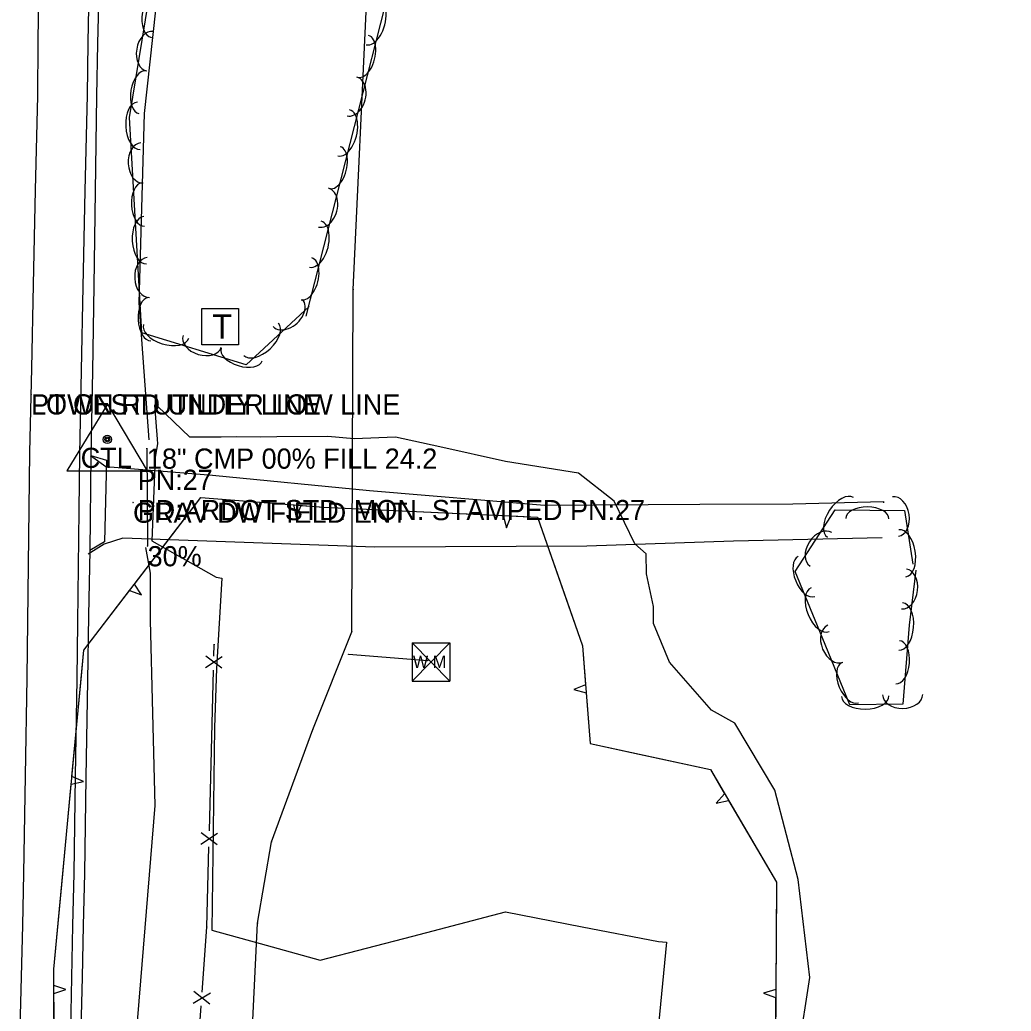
# Model space of a CAD drawing. Extents: x 954793 to 988390, y 1867850 to 1924428.
# Drawn here: x 960970.9 to 961216.2, y 1904541.5 to 1904787 of the extents above; entities that cross this region are included whole.
import ezdxf

# ---------------------------------------------------------------- set-up
doc = ezdxf.new("R2010")
doc.units = 0
for name, color, linetype in [('S_DITCHLINE', 7, 'Continuous'), ('S_DRG_PT_SYM', 7, 'Continuous'), ('S_DRIVEWAY', 7, 'Continuous'), ('S_EDGE_BITUMINOUS', 7, 'Continuous'), ('S_EDGE_PAVEMENT', 7, 'Continuous'), ('S_ELECTRIC_UTILITIES_ANNOT', 7, 'Continuous'), ('S_FENCE', 7, 'Continuous'), ('S_MSC_PT_SYM', 7, 'Continuous'), ('S_OBSCURES', 7, 'Continuous'), ('S_PAVEMENT_CROWN', 7, 'Continuous'), ('S_PRIMARY_CTL', 7, 'Continuous'), ('S_PRIMARY_CTL_ANNOT', 7, 'Continuous'), ('S_SHOULDER', 7, 'Continuous'), ('S_SIDE_DRAIN', 7, 'Continuous'), ('S_SIDE_DRAIN_ANNOT', 7, 'Continuous'), ('S_SURVEY_TEXT_ANNOT', 7, 'Continuous'), ('S_TELEPHONE_UTILITIES', 7, 'Continuous'), ('S_TREE', 7, 'Continuous'), ('S_UTL_PT_SYM', 7, 'Continuous'), ('S_WATER_UTILITIES', 7, 'Continuous')]:
    doc.layers.add(name, color=color, linetype=linetype)

msp = doc.modelspace()

# ---------------------------------------------------------------- linework, layer by layer
at = {"layer": 'S_DITCHLINE'}
for points in [[(961010.5, 1904943.08), (961007.13, 1904918.76), (961007.18, 1904905.98), (961007.24, 1904893.2), (961007.29, 1904880.41), (961007.35, 1904867.63), (961007.36, 1904854.46), (961007.38, 1904841.29), (961007.39, 1904828.11), (961007.41, 1904814.94), (961005.97, 1904802.16), (961004.53, 1904789.37), (961003.09, 1904776.59), (961001.66, 1904763.8), (961001.03, 1904740.33), (961000.4, 1904716.85), (961001.65, 1904699.9), (961002.89, 1904682.94)], [(961002.45, 1904470.82), (961002.01, 1904481.42), (961001.48, 1904498.96), (961000.78, 1904519.43), (961000.09, 1904539.89), (961001.17, 1904553.02), (961002.25, 1904566.15), (961003.33, 1904579.28), (961004.4, 1904592.41), (961003.85, 1904615.31), (961003.3, 1904638.21), (961003.23, 1904649.98), (961002.13, 1904656.3)]]:
    msp.add_lwpolyline(points, dxfattribs=at)
at = {"layer": 'S_DRG_PT_SYM'}
for points in [[(961002.37, 1904680.81), (961002.37, 1904680.86), (961002.37, 1904680.81), (961002.32, 1904680.81), (961002.37, 1904680.81), (961002.37, 1904680.76), (961002.37, 1904680.81), (961002.42, 1904680.81)], [(961002.55, 1904656.64), (961002.55, 1904656.69), (961002.55, 1904656.64), (961002.5, 1904656.64), (961002.55, 1904656.64), (961002.55, 1904656.59), (961002.55, 1904656.64), (961002.6, 1904656.64)]]:
    msp.add_lwpolyline(points, dxfattribs=at)
at = {"layer": 'S_DRIVEWAY'}
for points in [[(960988.44, 1904679.09), (960992.2, 1904676.39), (961018.62, 1904674.24), (961057.43, 1904670.45), (961100.8, 1904666.75), (961139.22, 1904667.05), (961162.26, 1904667.1), (961184.67, 1904667.68)], [(961184.67, 1904667.68), (961184.65, 1904667.35)], [(961184.35, 1904658.68), (961147.5, 1904657.89), (961111.23, 1904656.65), (961058.81, 1904656.41), (960996.42, 1904658.58), (960991.82, 1904657.11), (960987.86, 1904654.68)]]:
    msp.add_lwpolyline(points, dxfattribs=at)
at = {"layer": 'S_EDGE_BITUMINOUS'}
msp.add_lwpolyline([(960988.52, 1904679.08), (960992.38, 1904677.93), (960991.88, 1904657.73), (960988.23, 1904655.52)], dxfattribs=at)
at = {"layer": 'S_EDGE_PAVEMENT'}
msp.add_lwpolyline([(960988, 1904794.41), (960987.79, 1904781.38), (960987.58, 1904768.34), (960987.04, 1904744.62), (960986.51, 1904720.9), (960986.08, 1904700.15), (960985.66, 1904679.41), (960985.5, 1904665.5), (960985.34, 1904651.6), (960985.17, 1904637.69), (960985.01, 1904623.79), (960984.64, 1904599.69), (960984.26, 1904575.59), (960984, 1904562.72), (960983.73, 1904549.84), (960983.46, 1904536.97)], dxfattribs=at)
at = {"layer": 'S_FENCE'}
for p, q in [((961016.85, 1904626.56), (961021.02, 1904629.3)), ((961020.94, 1904626.45), (961016.92, 1904629.41)), ((961015.69, 1904582.8), (961019.86, 1904585.55)), ((961019.79, 1904582.7), (961015.77, 1904585.66)), ((961013.82, 1904543.48), (961018.11, 1904546.05)), ((961017.91, 1904543.19), (961014.02, 1904546.34))]:
    msp.add_line(p, q, dxfattribs=at)
for points in [[(961018.97, 1904629.36), (961019.05, 1904632.28)], [(961017.83, 1904586.17), (961018.88, 1904625.94)], [(961017.2, 1904562.3), (961017.73, 1904582.19)], [(961016.07, 1904546.19), (961017.2, 1904562.3)], [(961013.01, 1904502.89), (961015.82, 1904542.77)]]:
    msp.add_lwpolyline(points, dxfattribs=at)
at = {"layer": 'S_MSC_PT_SYM'}
for points in [[(960973.7, 1904694.23), (960973.7, 1904694.28), (960973.7, 1904694.23), (960973.65, 1904694.23), (960973.7, 1904694.23), (960973.7, 1904694.18), (960973.7, 1904694.23), (960973.75, 1904694.23)], [(960998.94, 1904667.43), (960998.94, 1904667.48), (960998.94, 1904667.43), (960998.89, 1904667.43), (960998.94, 1904667.43), (960998.94, 1904667.38), (960998.94, 1904667.43), (960998.99, 1904667.43)], [(961019.05, 1904632.28), (961019.05, 1904632.33), (961019.05, 1904632.28), (961019, 1904632.28), (961019.05, 1904632.28), (961019.05, 1904632.23), (961019.05, 1904632.28), (961019.1, 1904632.28)], [(961017.2, 1904562.3), (961017.2, 1904562.35), (961017.2, 1904562.3), (961017.15, 1904562.3), (961017.2, 1904562.3), (961017.2, 1904562.25), (961017.2, 1904562.3), (961017.25, 1904562.3)]]:
    msp.add_lwpolyline(points, dxfattribs=at)
at = {"layer": 'S_OBSCURES'}
msp.add_lwpolyline([(961163.69, 1904532.15), (961166.39, 1904549.79), (961163.57, 1904574.07), (961157.79, 1904596.23), (961147.86, 1904612.81), (961142.1, 1904615.99), (961131.69, 1904627.92), (961127.74, 1904637.46), (961127.72, 1904641.7), (961126.04, 1904649.76), (961125.96, 1904654.77), (961123.14, 1904657.21), (961118.02, 1904667.78), (961109.2, 1904674.74), (961091.14, 1904677.6), (961074.88, 1904681.19), (961063.87, 1904683.59), (961053.65, 1904683.24), (961047.12, 1904683.75), (961034.56, 1904683.68), (961030.43, 1904683.65), (961024.65, 1904683.67), (961020.77, 1904683.64), (961013.02, 1904683.6), (961005.02, 1904691.27), (961004.26, 1904691.57), (961004.88, 1904683.09), (961005.02, 1904681.93), (961004.38, 1904678.7), (961003.63, 1904657.98), (961019.53, 1904648.98), (961020.93, 1904648.71), (961019.6, 1904626.33), (961019.07, 1904611.75), (961018.91, 1904599.21), (961018.75, 1904586.66), (961018.59, 1904574.11), (961018.43, 1904561.56), (961031.86, 1904557.83), (961045.29, 1904554.09), (961068.22, 1904560.07), (961091.15, 1904566.04), (961110.06, 1904562.37), (961128.97, 1904558.7), (961130.93, 1904558.53), (961128.69, 1904535.53)], dxfattribs=at)
at = {"layer": 'S_PAVEMENT_CROWN'}
msp.add_lwpolyline([(960975.55, 1904794.49), (960975.41, 1904781.32), (960975.26, 1904768.15), (960974.75, 1904744.78), (960974.23, 1904721.41), (960973.78, 1904700.66), (960973.32, 1904679.91), (960973.15, 1904665.94), (960972.98, 1904651.97), (960972.81, 1904638.01), (960972.63, 1904624.04), (960972.25, 1904599.79), (960971.86, 1904575.53), (960971.55, 1904562.76), (960971.24, 1904549.98), (960970.93, 1904537.2)], dxfattribs=at)
msp.add_lwpolyline([(960975.55, 1904794.49), (960975.41, 1904781.32), (960975.26, 1904768.15), (960974.75, 1904744.78), (960974.23, 1904721.41), (960973.78, 1904700.66), (960973.32, 1904679.91), (960973.15, 1904665.94), (960972.98, 1904651.97), (960972.81, 1904638.01), (960972.63, 1904624.04), (960972.25, 1904599.79), (960971.86, 1904575.53), (960971.55, 1904562.76), (960971.24, 1904549.98), (960970.93, 1904537.2)], dxfattribs=at)
at = {"layer": 'S_PRIMARY_CTL'}
for p, q in [((960992.58, 1904691.77), (960982.55, 1904675.26)), ((960992.58, 1904691.77), (961002.4, 1904675.26)), ((960982.55, 1904675.26), (961002.4, 1904675.26))]:
    msp.add_line(p, q, dxfattribs=at)
for radius in [1.04, 0.609, 0.344]:
    msp.add_circle((960992.58, 1904683.07), radius, dxfattribs=at)
at = {"layer": 'S_SHOULDER'}
msp.add_lwpolyline([(960990.48, 1904794.24), (960990.17, 1904781.14), (960989.86, 1904768.05), (960989.54, 1904744.56), (960989.22, 1904721.07), (960988.87, 1904700.04), (960988.53, 1904679.01), (960988.23, 1904655.52), (960987.94, 1904639.42), (960987.65, 1904623.32), (960987.28, 1904599.44), (960986.91, 1904575.56), (960986.62, 1904562.72), (960986.34, 1904549.89), (960986.05, 1904537.05)], dxfattribs=at)
at = {"layer": 'S_SIDE_DRAIN'}
msp.add_line((961002.37, 1904680.81), (961002.55, 1904656.64), dxfattribs=at)
at = {"layer": 'S_TELEPHONE_UTILITIES'}
msp.add_lwpolyline([(961016, 1904706.52), (961016, 1904715.52), (961025, 1904715.52), (961025, 1904706.52)], close=True, dxfattribs=at)
at = {"layer": 'S_TREE'}
for p, q in [((961038.62, 1904666.89), (961039.33, 1904663.83)), ((961039.33, 1904663.83), (961040.58, 1904666.74)), ((961090.52, 1904664.2), (961091.32, 1904661.16)), ((961091.32, 1904661.16), (961092.48, 1904664.11)), ((961001.04, 1904644.55), (960999.28, 1904647.19)), ((960998.09, 1904645.63), (961001.04, 1904644.55)), ((961110.93, 1904622.29), (961108.01, 1904621.11)), ((961108.01, 1904621.11), (961111.08, 1904620.33)), ((960986.71, 1904598.31), (960983.82, 1904599.6)), ((960983.63, 1904597.65), (960986.71, 1904598.31)), ((961145.34, 1904595.32), (961143.23, 1904592.99)), ((961143.23, 1904592.99), (961146.33, 1904593.62)), ((960982.34, 1904546.84), (960979.34, 1904547.85)), ((960979.35, 1904545.88), (960982.34, 1904546.84)), ((961157.98, 1904546.82), (961154.98, 1904545.9)), ((961154.98, 1904545.9), (961157.97, 1904544.86))]:
    msp.add_line(p, q, dxfattribs=at)
for points in [[(961042.5, 1904716.01), (961026.95, 1904701.53), (961001.13, 1904709.47), (960998.1, 1904762.81), (961010.8, 1904840.49), (961028.12, 1904859.1), (961058.23, 1904845.29), (961061.29, 1904790.37), (961041.7, 1904713.6)], [(961179.9, 1904235.77), (961117.79, 1904230.94), (961073.28, 1904230.56), (961040.75, 1904230.37), (961026.1, 1904213.64), (961018.39, 1904165.41), (961000.12, 1904146.1), (960976.73, 1904166.44), (960975.38, 1904271.77), (960980.17, 1904389.77), (960979.32, 1904551.85), (960986.76, 1904630.86), (961015.74, 1904668.66), (961046.14, 1904666.31), (961099.05, 1904663.8), (961110.18, 1904631.91), (961112.04, 1904607.79), (961141.85, 1904601.3), (961158.15, 1904573.39), (961157.73, 1904506.63), (961157.97, 1904481.2), (961190.1, 1904460.54), (961216.25, 1904470.54)], [(961014.49, 1904667.03), (961015.74, 1904668.66), (961038.62, 1904666.89)], [(960999.28, 1904647.19), (961014.49, 1904667.03)], [(961040.58, 1904666.74), (961046.14, 1904666.31), (961065.54, 1904665.39)], [(961192.68, 1904650.67), (961191.05, 1904637.07), (961189.44, 1904617.48), (961176.36, 1904617.33), (961170.23, 1904632.27), (961162.79, 1904650.39), (961172.72, 1904665.66), (961189.82, 1904665.5), (961191.89, 1904652.16)], [(961065.54, 1904665.39), (961090.52, 1904664.2)], [(961092.48, 1904664.11), (961099.05, 1904663.8), (961105.12, 1904646.4)], [(961105.12, 1904646.4), (961110.18, 1904631.91), (961110.93, 1904622.29)], [(960986.16, 1904624.5), (960986.76, 1904630.86), (960998.09, 1904645.63)], [(960983.82, 1904599.6), (960986.16, 1904624.5)], [(961111.08, 1904620.33), (961112.04, 1904607.79), (961124.18, 1904605.14)], [(961124.18, 1904605.14), (961141.85, 1904601.3), (961145.34, 1904595.32)], [(960981.29, 1904572.76), (960983.63, 1904597.65)], [(961146.33, 1904593.62), (961158.15, 1904573.39), (961158.14, 1904571.82)], [(960979.34, 1904547.85), (960979.32, 1904551.85), (960981.29, 1904572.76)], [(961158.14, 1904571.82), (961157.98, 1904546.82)], [(960979.48, 1904520.88), (960979.35, 1904545.88)], [(961157.97, 1904544.86), (961157.81, 1904519.86)]]:
    msp.add_lwpolyline(points, dxfattribs=at)
for centre, major_axis, ratio, start_param, end_param in [((961004.43, 1904788.37), (-0.95, -5.79), 0.54983, 3.141593, 6.283185), ((961058.12, 1904786.51), (1.45, 5.69), 0.549864, 3.141772, 6.283365), ((961003.19, 1904779.19), (-0.8, -4.89), 0.685, 3.141593, 6.283185), ((961055.92, 1904777.92), (1.32, 5.18), 0.540487, 3.141766, 6.283359), ((961001.27, 1904769.06), (-0.86, -5.28), 0.540454, 3.141593, 6.283185), ((961053.12, 1904768), (1.23, 4.8), 0.685042, 3.141886, 6.283479), ((961000.34, 1904760.75), (0.33, -5.86), 0.549804, 3.141593, 6.283185), ((961051.09, 1904758.97), (1.45, 5.69), 0.549864, 3.141772, 6.283365), ((961001.13, 1904751.52), (0.28, -4.95), 0.684967, 3.141593, 6.283185), ((961048.9, 1904750.37), (1.32, 5.18), 0.540487, 3.141766, 6.283359), ((961001.45, 1904741.22), (0.3, -5.34), 0.540428, 3.141593, 6.283185), ((961046.1, 1904740.46), (1.23, 4.8), 0.685042, 3.141886, 6.283479), ((961001.95, 1904732.37), (0.33, -5.86), 0.549804, 3.141593, 6.283185), ((961044.06, 1904731.42), (1.45, 5.69), 0.549864, 3.141772, 6.283365), ((961002.74, 1904723.14), (0.28, -4.95), 0.684967, 3.141593, 6.283185), ((961041.87, 1904722.83), (1.32, 5.18), 0.540487, 3.141766, 6.283359), ((961003.06, 1904712.84), (0.3, -5.34), 0.540428, 3.141593, 6.283185), ((961037.25, 1904714.37), (3.63, 3.38), 0.685207, 3.141584, 6.283177), ((961007.12, 1904709.84), (5.61, -1.72), 0.550022, 3.141593, 6.283185), ((961030.65, 1904707.87), (4.29, 4), 0.549996, 3.141588, 6.28318), ((961016.05, 1904707.37), (4.74, -1.46), 0.685239, 3.141593, 6.283185), ((961025.82, 1904704.1), (5.11, -1.57), 0.540643, 3.141593, 6.283185), ((961174, 1904663.75), (-3.2, -4.92), 0.55008, 3.141593, 6.283185), ((961187.64, 1904663.98), (-0.76, 4.9), 0.685311, 3.141593, 6.283185), ((961180.66, 1904663.46), (-5.35, 0.05), 0.540699, 3.141593, 6.283185), ((961169.17, 1904655.84), (-2.7, -4.15), 0.685311, 3.141593, 6.283185), ((961189.32, 1904654.87), (-0.9, 5.8), 0.55008, 3.141593, 6.283185), ((961165.6, 1904649.12), (2.03, -4.95), 0.540699, 3.141593, 6.283185), ((961189.72, 1904646.04), (0.59, 4.92), 0.685311, 3.141593, 6.283185), ((961168.97, 1904640.91), (2.23, -5.43), 0.55008, 3.141593, 6.283185), ((961188.9, 1904636.73), (0.48, 5.85), 0.55008, 3.141593, 6.283185), ((961172.73, 1904632.45), (1.88, -4.58), 0.685311, 3.141593, 6.283185), ((961188.17, 1904627.89), (0.44, 5.33), 0.540699, 3.141593, 6.283185), ((961176.4, 1904622.82), (2.03, -4.95), 0.540699, 3.141593, 6.283185), ((961180.14, 1904619.49), (5.87, 0.07), 0.55008, 3.141593, 6.283185), ((961189.39, 1904619.86), (4.96, 0.06), 0.685311, 3.141593, 6.283185)]:
    msp.add_ellipse(centre, major_axis=major_axis, ratio=ratio, start_param=start_param, end_param=end_param, dxfattribs=at)
at = {"layer": 'S_UTL_PT_SYM'}
for points in [[(961053.43, 1904720.19), (961053.43, 1904720.24), (961053.43, 1904720.19), (961053.38, 1904720.19), (961053.43, 1904720.19), (961053.43, 1904720.14), (961053.43, 1904720.19), (961053.48, 1904720.19)], [(960973.7, 1904694.23), (960973.7, 1904694.28), (960973.7, 1904694.23), (960973.65, 1904694.23), (960973.7, 1904694.23), (960973.7, 1904694.18), (960973.7, 1904694.23), (960973.75, 1904694.23)], [(961053.09, 1904635.43), (961053.09, 1904635.48), (961053.09, 1904635.43), (961053.04, 1904635.43), (961053.09, 1904635.43), (961053.09, 1904635.38), (961053.09, 1904635.43), (961053.14, 1904635.43)], [(961052.28, 1904629.85), (961052.28, 1904629.9), (961052.28, 1904629.85), (961052.23, 1904629.85), (961052.28, 1904629.85), (961052.28, 1904629.8), (961052.28, 1904629.85), (961052.33, 1904629.85)], [(961071.87, 1904628.28), (961071.87, 1904628.33), (961071.87, 1904628.28), (961071.82, 1904628.28), (961071.87, 1904628.28), (961071.87, 1904628.23), (961071.87, 1904628.28), (961071.92, 1904628.28)], [(961043.42, 1904611.25), (961043.42, 1904611.3), (961043.42, 1904611.25), (961043.37, 1904611.25), (961043.42, 1904611.25), (961043.42, 1904611.2), (961043.42, 1904611.25), (961043.47, 1904611.25)], [(961033.19, 1904583.38), (961033.19, 1904583.43), (961033.19, 1904583.38), (961033.14, 1904583.38), (961033.19, 1904583.38), (961033.19, 1904583.33), (961033.19, 1904583.38), (961033.24, 1904583.38)], [(961029.74, 1904563.27), (961029.74, 1904563.32), (961029.74, 1904563.27), (961029.69, 1904563.27), (961029.74, 1904563.27), (961029.74, 1904563.22), (961029.74, 1904563.27), (961029.79, 1904563.27)]]:
    msp.add_lwpolyline(points, dxfattribs=at)
at = {"layer": 'S_WATER_UTILITIES'}
for p, q in [((961053.43, 1904720.19), (961059.38, 1904846.49)), ((961053.09, 1904635.43), (961053.43, 1904720.19)), ((961043.42, 1904611.25), (961053.09, 1904635.43)), ((961067.99, 1904632.73), (961077.33, 1904632.73)), ((961067.99, 1904632.73), (961067.99, 1904623.23)), ((961067.99, 1904632.73), (961077.33, 1904623.23)), ((961077.33, 1904632.73), (961067.99, 1904623.23)), ((961077.33, 1904632.73), (961077.33, 1904623.23)), ((961052.28, 1904629.85), (961071.87, 1904628.28)), ((961067.99, 1904623.23), (961077.33, 1904623.23)), ((961033.19, 1904583.38), (961043.42, 1904611.25)), ((961029.74, 1904563.27), (961033.19, 1904583.38)), ((961027.22, 1904509.87), (961029.74, 1904563.27))]:
    msp.add_line(p, q, dxfattribs=at)

# ---------------------------------------------------------------- texts
at = {"layer": 'S_ELECTRIC_UTILITIES_ANNOT'}
msp.add_text('LOWEST UTILITY LINE', height=5, dxfattribs=at).set_placement((960973.7, 1904689.23))
at = {"layer": 'S_PRIMARY_CTL'}
msp.add_text('CTL', height=5, rotation=360, dxfattribs=at).set_placement((960985.99, 1904676))
at = {"layer": 'S_PRIMARY_CTL_ANNOT'}
for s, p in [('PN:27', (961000.08, 1904670.57)), ('PD:ARDOT STD. MON. STAMPED PN:27', (961000.08, 1904663.07))]:
    msp.add_text(s, height=5, dxfattribs=at).set_placement(p)
at = {"layer": 'S_SIDE_DRAIN_ANNOT'}
for s, p in [('18" CMP 00% FILL 24.2', (961002.37, 1904675.81)), ('30%', (961002.55, 1904651.64))]:
    msp.add_text(s, height=5, dxfattribs=at).set_placement(p)
at = {"layer": 'S_SURVEY_TEXT_ANNOT'}
for s, p in [('PT ON RD UNDER LOW LINE', (960973.7, 1904689.23)), ('GRAV DW FIELD ENT', (960998.94, 1904662.43))]:
    msp.add_text(s, height=5, dxfattribs=at).set_placement(p)
at = {"layer": 'S_TELEPHONE_UTILITIES'}
msp.add_text('T', height=6, rotation=360, dxfattribs=at).set_placement((961018.56, 1904708.02))
at = {"layer": 'S_WATER_UTILITIES'}
msp.add_text('W M', height=3, rotation=360, dxfattribs=at).set_placement((961068.2, 1904626.49))

doc.saveas('drawing.dxf')
